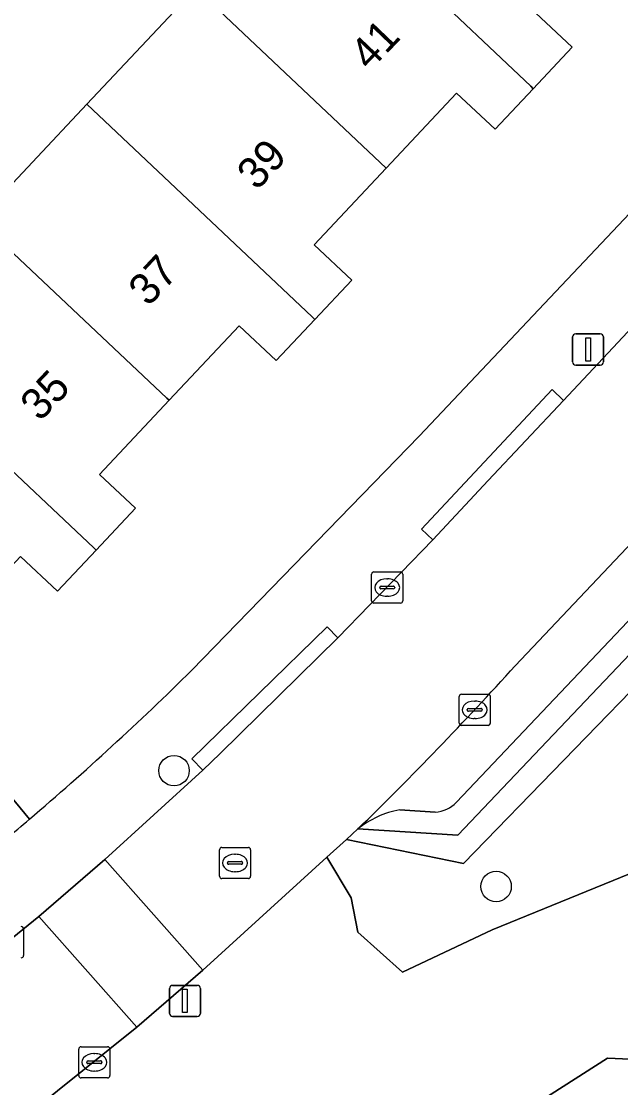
# Model space of a CAD drawing. Extents: x 158472 to 159562, y 388525 to 389606.
# Drawn here: x 159290.88 to 159310.12, y 389255.27 to 389289.51 of the extents above; entities that cross this region are included whole.
import ezdxf

# ---------------------------------------------------------------- set-up
doc = ezdxf.new("R2010")
doc.units = 0
for name, color, linetype in [('IMGEO_Boom', 7, 'Continuous'), ('IMGEO_Erf', 7, 'Continuous'), ('IMGEO_Groenvoorziening', 7, 'Continuous'), ('IMGEO_Kolk', 7, 'Continuous'), ('IMGEO_Lichtmast', 7, 'Continuous'), ('IMGEO_Pand', 7, 'Continuous'), ('IMGEO_Pand_nummerreeks', 7, 'Continuous'), ('IMGEO_Parkeervlak_open', 7, 'Continuous'), ('IMGEO_Rijbaan_lokaal_open', 7, 'Continuous'), ('IMGEO_Rioolput', 7, 'Continuous'), ('IMGEO_Voetpad_halfverhard', 7, 'Continuous'), ('IMGEO_Voetpad_open', 7, 'Continuous')]:
    doc.layers.add(name, color=color, linetype=linetype)

msp = doc.modelspace()

# ---------------------------------------------------------------- linework, layer by layer
at = {"layer": 'IMGEO_Boom'}
for centre in [(159295.779, 389265.451), (159306.117, 389261.733)]:
    msp.add_circle(centre, 0.489, dxfattribs=at)
at = {"layer": 'IMGEO_Erf'}
for points in [[(159298.748, 389304.32), (159296.765, 389306.202), (159295.921, 389305.314), (159297.905, 389303.431), (159294.312, 389299.647), (159290.791, 389295.939), (159287.275, 389292.235), (159283.755, 389288.528), (159280.24, 389284.826), (159276.831, 389281.236), (159291.135, 389263.891)], [(159296.345, 389268.673), (159303.651, 389276.19), (159315.348, 389288.566), (159298.748, 389304.32)], [(159289.483, 389283.128), (159292.98, 389286.847), (159296.477, 389290.566)], [(159307.386, 389289.775), (159308.561, 389288.671), (159307.311, 389287.342), (159306.086, 389286.039), (159304.851, 389287.2), (159302.587, 389284.792), (159300.277, 389282.336), (159301.487, 389281.198), (159300.299, 389279.935), (159299.059, 389278.617), (159297.872, 389279.734), (159295.621, 389277.341), (159293.384, 389274.962), (159294.541, 389273.874), (159293.28, 389272.533), (159292.037, 389271.211), (159290.854, 389272.324)]]:
    msp.add_lwpolyline(points, dxfattribs=at)
msp.add_arc((159230.55, 389335.128), 93.516, 310.38035, 314.7142, dxfattribs=at)
at = {"layer": 'IMGEO_Groenvoorziening'}
for points in [[(159321.174, 389279.061), (159320.442, 389279.756), (159304.887, 389263.375), (159301.681, 389263.58), (159301.312, 389263.244), (159305.075, 389262.476)], [(159324.65, 389275.76), (159321.174, 389279.061), (159305.075, 389262.476), (159301.312, 389263.244), (159300.685, 389262.674), (159301.466, 389261.369), (159301.68, 389260.269), (159303.116, 389258.986), (159305.987, 389260.338), (159310.692, 389262.255), (159313.899, 389263.11), (159317.626, 389263.454), (159321.781, 389263.515), (159324.599, 389264.51)]]:
    msp.add_lwpolyline(points, close=True, dxfattribs=at)
for points in [[(159324.599, 389264.51), (159321.781, 389263.515), (159317.626, 389263.454), (159313.899, 389263.11), (159310.692, 389262.255), (159305.987, 389260.338), (159303.116, 389258.986), (159301.68, 389260.269), (159301.466, 389261.369), (159300.685, 389262.674), (159296.703, 389259.048), (159294.582, 389257.219), (159291.173, 389254.479)], [(159299.964, 389250), (159309.695, 389256.218), (159322.964, 389255.63)]]:
    msp.add_lwpolyline(points, dxfattribs=at)
at = {"layer": 'IMGEO_Kolk'}
for p, q in [((159302.121, 389270.903), (159302.121, 389271.755)), ((159302.196, 389271.829), (159303.048, 389271.829)), ((159302.609, 389271.609), (159302.634, 389271.609)), ((159303.122, 389271.755), (159303.122, 389270.903)), ((159302.38, 389271.323), (159302.38, 389271.335)), ((159302.818, 389271.286), (159302.42, 389271.286)), ((159302.423, 389271.372), (159302.821, 389271.372)), ((159302.864, 389271.335), (159302.864, 389271.323)), ((159302.632, 389271.049), (159302.607, 389271.049)), ((159303.048, 389270.829), (159302.196, 389270.829)), ((159304.931, 389266.979), (159304.931, 389267.831)), ((159305.006, 389267.905), (159305.858, 389267.905)), ((159305.932, 389267.831), (159305.932, 389266.979)), ((159305.419, 389267.685), (159305.444, 389267.685)), ((159305.19, 389267.399), (159305.19, 389267.411)), ((159305.628, 389267.362), (159305.23, 389267.362)), ((159305.233, 389267.448), (159305.631, 389267.448)), ((159305.674, 389267.411), (159305.674, 389267.399)), ((159305.858, 389266.905), (159305.006, 389266.905)), ((159305.442, 389267.125), (159305.417, 389267.125)), ((159290.951, 389260.371), (159290.951, 389259.519)), ((159292.795, 389256.589), (159293.647, 389256.589)), ((159292.72, 389255.663), (159292.72, 389256.515)), ((159293.208, 389256.369), (159293.233, 389256.369)), ((159293.721, 389256.515), (159293.721, 389255.663)), ((159292.979, 389256.083), (159292.979, 389256.095)), ((159293.417, 389256.046), (159293.019, 389256.046)), ((159293.022, 389256.132), (159293.42, 389256.132)), ((159293.463, 389256.095), (159293.463, 389256.083)), ((159293.647, 389255.589), (159292.795, 389255.589)), ((159293.231, 389255.809), (159293.206, 389255.809))]:
    msp.add_line(p, q, dxfattribs=at)
for points in [[(159302.121, 389270.903), (159302.121, 389271.755)], [(159302.196, 389271.829), (159303.048, 389271.829)], [(159303.122, 389271.755), (159303.122, 389270.903)], [(159303.048, 389270.829), (159302.196, 389270.829)], [(159304.931, 389266.979), (159304.931, 389267.831)], [(159305.006, 389267.905), (159305.858, 389267.905)], [(159305.932, 389267.831), (159305.932, 389266.979)], [(159305.858, 389266.905), (159305.006, 389266.905)], [(159290.951, 389260.371), (159290.951, 389259.519)], [(159292.795, 389256.589), (159293.647, 389256.589)], [(159292.72, 389255.663), (159292.72, 389256.515)], [(159293.721, 389256.515), (159293.721, 389255.663)], [(159293.647, 389255.589), (159292.795, 389255.589)]]:
    msp.add_lwpolyline(points, dxfattribs=at)
for centre, radius, start, end in [((159302.198, 389271.753), 0.0765, 91.552, 178.448), ((159302.198, 389271.753), 0.0765, 91.552, 178.448), ((159303.046, 389271.753), 0.0765, 1.552, 88.448), ((159303.046, 389271.753), 0.0765, 1.552, 88.448), ((159302.42, 389271.332), 0.0403, 85.8775, 175.7526), ((159302.417, 389271.322), 0.0366, 178.938, 274.7102), ((159302.821, 389271.329), 0.043, 264.8664, 352.4533), ((159302.825, 389271.334), 0.0386, 1.7309, 96.639), ((159302.198, 389270.905), 0.0765, 181.552, 268.448), ((159302.198, 389270.905), 0.0765, 181.552, 268.448), ((159303.046, 389270.905), 0.0765, 271.552, 358.448), ((159303.046, 389270.905), 0.0765, 271.552, 358.448), ((159305.008, 389267.829), 0.0765, 91.552, 178.448), ((159305.008, 389267.829), 0.0765, 91.552, 178.448), ((159305.856, 389267.829), 0.0765, 1.552, 88.448), ((159305.856, 389267.829), 0.0765, 1.552, 88.448), ((159305.23, 389267.408), 0.0403, 85.8775, 175.7526), ((159305.227, 389267.398), 0.0366, 178.938, 274.7102), ((159305.631, 389267.405), 0.043, 264.8664, 352.4533), ((159305.635, 389267.41), 0.0386, 1.7309, 96.639), ((159305.008, 389266.981), 0.0765, 181.552, 268.448), ((159305.008, 389266.981), 0.0765, 181.552, 268.448), ((159305.856, 389266.981), 0.0765, 271.552, 358.448), ((159305.856, 389266.981), 0.0765, 271.552, 358.448), ((159290.875, 389260.369), 0.0765, 1.552, 88.448), ((159290.875, 389260.369), 0.0765, 1.552, 88.448), ((159290.875, 389259.521), 0.0765, 271.552, 358.448), ((159290.875, 389259.521), 0.0765, 271.552, 358.448), ((159292.797, 389256.513), 0.0765, 91.552, 178.448), ((159292.797, 389256.513), 0.0765, 91.552, 178.448), ((159293.645, 389256.513), 0.0765, 1.552, 88.448), ((159293.645, 389256.513), 0.0765, 1.552, 88.448), ((159293.019, 389256.092), 0.0403, 85.8775, 175.7526), ((159293.016, 389256.082), 0.0366, 178.938, 274.7102), ((159293.42, 389256.089), 0.043, 264.8664, 352.4533), ((159293.424, 389256.094), 0.0386, 1.7309, 96.639), ((159292.797, 389255.665), 0.0765, 181.552, 268.448), ((159292.797, 389255.665), 0.0765, 181.552, 268.448), ((159293.645, 389255.665), 0.0765, 271.552, 358.448), ((159293.645, 389255.665), 0.0765, 271.552, 358.448)]:
    msp.add_arc(centre, radius, start, end, dxfattribs=at)
for centre, major_axis, ratio, start_param, end_param in [((159302.608, 389271.329), (-0.387, 0.002), 0.722429, 4.712389, 7.853982), ((159302.633, 389271.329), (-0.39, 0.002), 0.717154, 1.570796, 4.712389), ((159305.418, 389267.405), (-0.387, 0.002), 0.722429, 4.712389, 7.853982), ((159305.443, 389267.405), (-0.39, 0.002), 0.717154, 1.570796, 4.712389), ((159293.207, 389256.089), (-0.387, 0.002), 0.722429, 4.712389, 7.853982), ((159293.232, 389256.089), (-0.39, 0.002), 0.717154, 1.570796, 4.712389)]:
    msp.add_ellipse(centre, major_axis=major_axis, ratio=ratio, start_param=start_param, end_param=end_param, dxfattribs=at)
at = {"layer": 'IMGEO_Lichtmast'}
for p, q in [((159308.673, 389279.473), (159309.463, 389279.473)), ((159309.463, 389279.473), (159308.673, 389279.473)), ((159308.573, 389278.573), (159308.573, 389279.373)), ((159308.573, 389279.373), (159308.573, 389278.573)), ((159309.563, 389279.373), (159309.563, 389278.573)), ((159309.563, 389278.573), (159309.563, 389279.373)), ((159309.463, 389278.473), (159308.673, 389278.473)), ((159308.673, 389278.473), (159309.463, 389278.473)), ((159295.635, 389257.659), (159295.635, 389258.459)), ((159295.635, 389258.459), (159295.635, 389257.659)), ((159295.735, 389258.559), (159296.525, 389258.559)), ((159296.525, 389258.559), (159295.735, 389258.559)), ((159296.625, 389258.459), (159296.625, 389257.659)), ((159296.625, 389257.659), (159296.625, 389258.459)), ((159296.525, 389257.559), (159295.735, 389257.559)), ((159295.735, 389257.559), (159296.525, 389257.559))]:
    msp.add_line(p, q, dxfattribs=at)
for points in [[(159308.993, 389279.348), (159309.143, 389279.348), (159309.143, 389278.598), (159308.993, 389278.598), (159308.993, 389279.348)], [(159296.055, 389258.434), (159296.205, 389258.434), (159296.205, 389257.684), (159296.055, 389257.684), (159296.055, 389258.434)]]:
    msp.add_lwpolyline(points, dxfattribs=at)
for centre, start, end in [((159308.673, 389279.373), 90, 180), ((159308.673, 389279.373), 90, 180), ((159309.463, 389279.373), 0, 90), ((159309.463, 389279.373), 360, 90), ((159308.673, 389278.573), 180, 270), ((159308.673, 389278.573), 180, 270), ((159309.463, 389278.573), 270, 0), ((159309.463, 389278.573), 270, 0), ((159295.735, 389258.459), 90, 180), ((159295.735, 389258.459), 90, 180), ((159296.525, 389258.459), 0, 90), ((159296.525, 389258.459), 360, 90), ((159295.735, 389257.659), 180, 270), ((159295.735, 389257.659), 180, 270), ((159296.525, 389257.659), 270, 0), ((159296.525, 389257.659), 270, 0)]:
    msp.add_arc(centre, 0.1, start, end, dxfattribs=at)
at = {"layer": 'IMGEO_Pand'}
for points in [[(159307.311, 389287.342), (159308.561, 389288.671), (159307.386, 389289.775), (159309.746, 389292.285), (159306.103, 389295.71), (159303.562, 389298.1), (159299.975, 389294.286), (159307.227, 389287.421)], [(159302.587, 389284.792), (159304.851, 389287.2), (159306.086, 389286.039), (159307.311, 389287.342), (159307.227, 389287.421), (159299.975, 389294.286), (159298.264, 389295.895), (159294.766, 389292.176), (159296.477, 389290.566)], [(159302.587, 389284.792), (159296.477, 389290.566), (159292.98, 389286.847), (159300.214, 389280.015), (159300.299, 389279.935), (159301.487, 389281.198), (159300.277, 389282.336)], [(159300.299, 389279.935), (159300.214, 389280.015), (159292.98, 389286.847), (159289.483, 389283.128), (159295.546, 389277.412), (159295.621, 389277.341), (159297.872, 389279.734), (159299.059, 389278.617)], [(159293.28, 389272.533), (159294.541, 389273.874), (159293.384, 389274.962), (159295.621, 389277.341), (159295.546, 389277.412), (159289.483, 389283.128), (159285.986, 389279.409), (159293.201, 389272.608)], [(159293.28, 389272.533), (159293.201, 389272.608), (159285.986, 389279.409), (159282.388, 389275.583), (159284.864, 389273.254), (159288.507, 389269.829), (159290.854, 389272.324), (159292.037, 389271.211)]]:
    msp.add_lwpolyline(points, close=True, dxfattribs=at)
at = {"layer": 'IMGEO_Parkeervlak_open'}
for points in [[(159317.085, 389279.766), (159306.731, 389268.819)], [(159304.847, 389264.436), (159316.419, 389276.646)], [(159303.022, 389264.192), (159304.164, 389264.114)]]:
    msp.add_lwpolyline(points, dxfattribs=at)
for centre, radius, start, end in [((159220.525, 389346.862), 116.285, 314.25939, 317.84532), ((159304.062, 389265.215), 1.106, 275.285, 315.1981), ((159303.541, 389261.28), 2.957, 100.0995, 128.9621)]:
    msp.add_arc(centre, radius, start, end, dxfattribs=at)
at = {"layer": 'IMGEO_Rijbaan_lokaal_open'}
for points in [[(159317.085, 389279.766), (159318.703, 389281.477), (159320.254, 389283.116), (159326.156, 389289.355), (159328.634, 389291.939), (159325.107, 389295.264), (159324.393, 389294.503), (159320.239, 389290.078), (159315.107, 389284.612), (159310.974, 389280.209), (159308.279, 389277.339), (159305.864, 389274.766), (159304.085, 389272.857), (159301.042, 389269.712), (159297.262, 389266.005), (159296.7, 389265.47), (159293.562, 389262.6), (159296.703, 389259.048), (159300.685, 389262.674), (159301.312, 389263.244), (159301.681, 389263.58)], [(159306.731, 389268.819), (159317.085, 389279.766)], [(159257.176, 389232.001), (159270.595, 389240.573), (159282.219, 389248.031), (159284.982, 389250), (159290.429, 389253.881), (159291.173, 389254.479), (159294.582, 389257.219), (159291.442, 389260.771), (159287.729, 389257.764), (159287.128, 389257.319), (159282.185, 389253.769), (159278.971, 389251.562), (159276.556, 389250), (159273.91, 389248.288), (159270.122, 389245.838), (159268.963, 389245.088), (159265.001, 389242.536), (159261.611, 389240.352)]]:
    msp.add_lwpolyline(points, dxfattribs=at)
msp.add_lwpolyline([(159294.582, 389257.219), (159296.703, 389259.048), (159293.562, 389262.6), (159291.442, 389260.771)], close=True, dxfattribs=at)
msp.add_arc((159220.525, 389346.862), 116.285, 314.25939, 317.84532, dxfattribs=at)
at = {"layer": 'IMGEO_Rioolput'}
for p, q in [((159297.237, 389262.062), (159297.237, 389262.914)), ((159297.312, 389262.988), (159298.164, 389262.988)), ((159297.725, 389262.768), (159297.75, 389262.768)), ((159298.238, 389262.914), (159298.238, 389262.062)), ((159297.496, 389262.482), (159297.496, 389262.494)), ((159297.934, 389262.445), (159297.536, 389262.445)), ((159297.539, 389262.531), (159297.937, 389262.531)), ((159297.98, 389262.494), (159297.98, 389262.482)), ((159297.748, 389262.208), (159297.723, 389262.208)), ((159298.164, 389261.988), (159297.312, 389261.988))]:
    msp.add_line(p, q, dxfattribs=at)
for points in [[(159297.237, 389262.062), (159297.237, 389262.914)], [(159297.312, 389262.988), (159298.164, 389262.988)], [(159298.238, 389262.914), (159298.238, 389262.062)], [(159298.164, 389261.988), (159297.312, 389261.988)]]:
    msp.add_lwpolyline(points, dxfattribs=at)
for centre, radius, start, end in [((159297.314, 389262.912), 0.0765, 91.552, 178.448), ((159297.314, 389262.912), 0.0765, 91.552, 178.448), ((159298.162, 389262.912), 0.0765, 1.552, 88.448), ((159298.162, 389262.912), 0.0765, 1.552, 88.448), ((159297.536, 389262.491), 0.0403, 85.8775, 175.7526), ((159297.533, 389262.481), 0.0366, 178.938, 274.7102), ((159297.937, 389262.488), 0.043, 264.8664, 352.4533), ((159297.941, 389262.493), 0.0386, 1.7309, 96.639), ((159297.314, 389262.064), 0.0765, 181.552, 268.448), ((159297.314, 389262.064), 0.0765, 181.552, 268.448), ((159298.162, 389262.064), 0.0765, 271.552, 358.448), ((159298.162, 389262.064), 0.0765, 271.552, 358.448)]:
    msp.add_arc(centre, radius, start, end, dxfattribs=at)
for centre, major_axis, ratio, start_param, end_param in [((159297.724, 389262.488), (-0.387, 0.002), 0.722429, 4.712389, 7.853982), ((159297.749, 389262.488), (-0.39, 0.002), 0.717154, 1.570796, 4.712389)]:
    msp.add_ellipse(centre, major_axis=major_axis, ratio=ratio, start_param=start_param, end_param=end_param, dxfattribs=at)
at = {"layer": 'IMGEO_Voetpad_halfverhard'}
msp.add_lwpolyline([(159322.964, 389255.63), (159309.695, 389256.218), (159299.964, 389250), (159292.647, 389245.325), (159289.439, 389243.264), (159242.845, 389213.328), (159243.522, 389211.988), (159258.45, 389221.604), (159259.762, 389222.449), (159302.485, 389250), (159309.989, 389254.839), (159322.764, 389254.244)], dxfattribs=at)
at = {"layer": 'IMGEO_Voetpad_open'}
for points in [[(159291.135, 389263.891), (159276.831, 389281.236), (159274.84, 389283.126), (159278.243, 389286.708), (159281.76, 389290.409), (159285.282, 389294.117), (159288.801, 389297.82), (159292.324, 389301.528), (159295.921, 389305.314), (159296.765, 389306.202), (159298.748, 389304.32), (159315.348, 389288.566), (159316.291, 389289.564), (159297.558, 389307.212), (159298.21, 389307.904), (159302.01, 389311.92), (159305.526, 389315.635), (159309.019, 389319.327), (159312.517, 389323.024), (159316.014, 389326.719), (159319.511, 389330.415), (159323.01, 389334.113), (159326.678, 389337.989), (159328.748, 389336.03)], [(159342.3, 389327.292), (159341.642, 389326.57), (159343.828, 389324.515), (159344.15, 389321.478), (159344.383, 389319.287), (159316.291, 389289.564), (159315.348, 389288.566), (159303.651, 389276.19), (159296.345, 389268.673)], [(159287.729, 389257.764), (159291.442, 389260.771), (159293.562, 389262.6), (159296.7, 389265.47), (159296.353, 389265.829), (159300.695, 389270.071), (159301.042, 389269.712), (159304.085, 389272.857), (159303.722, 389273.2), (159307.916, 389277.682), (159308.279, 389277.339), (159310.974, 389280.209), (159310.612, 389280.553), (159314.745, 389284.956), (159315.107, 389284.612), (159320.239, 389290.078)], [(159301.681, 389263.58), (159304.887, 389263.375), (159320.442, 389279.756)], [(159316.419, 389276.646), (159304.847, 389264.436)], [(159304.164, 389264.114), (159303.022, 389264.192)]]:
    msp.add_lwpolyline(points, dxfattribs=at)
for points in [[(159304.085, 389272.857), (159305.864, 389274.766), (159308.279, 389277.339), (159307.916, 389277.682), (159303.722, 389273.2)], [(159301.042, 389269.712), (159300.695, 389270.071), (159296.353, 389265.829), (159296.7, 389265.47), (159297.262, 389266.005)]]:
    msp.add_lwpolyline(points, close=True, dxfattribs=at)
for centre, radius, start, end in [((159230.55, 389335.128), 93.516, 310.38035, 314.7142), ((159304.062, 389265.215), 1.106, 275.285, 315.1981), ((159303.541, 389261.28), 2.957, 100.0995, 128.9621), ((159232.993, 389332.091), 89.62, 309.20044, 310.44829), ((159232.993, 389332.091), 89.62, 309.20044, 310.44829)]:
    msp.add_arc(centre, radius, start, end, dxfattribs=at)

# ---------------------------------------------------------------- texts
at = {"layer": 'IMGEO_Pand_nummerreeks'}
for s, rotation, p in [('41', 46.3041, (159302.062, 389287.89)), ('39', 46.9302, (159298.44, 389284.047)), ('37', 46.9302, (159294.957, 389280.321)), ('35', 46.5532, (159291.479, 389276.631))]:
    msp.add_text(s, height=1, rotation=rotation, dxfattribs=at).set_placement(p)

doc.saveas('drawing.dxf')
